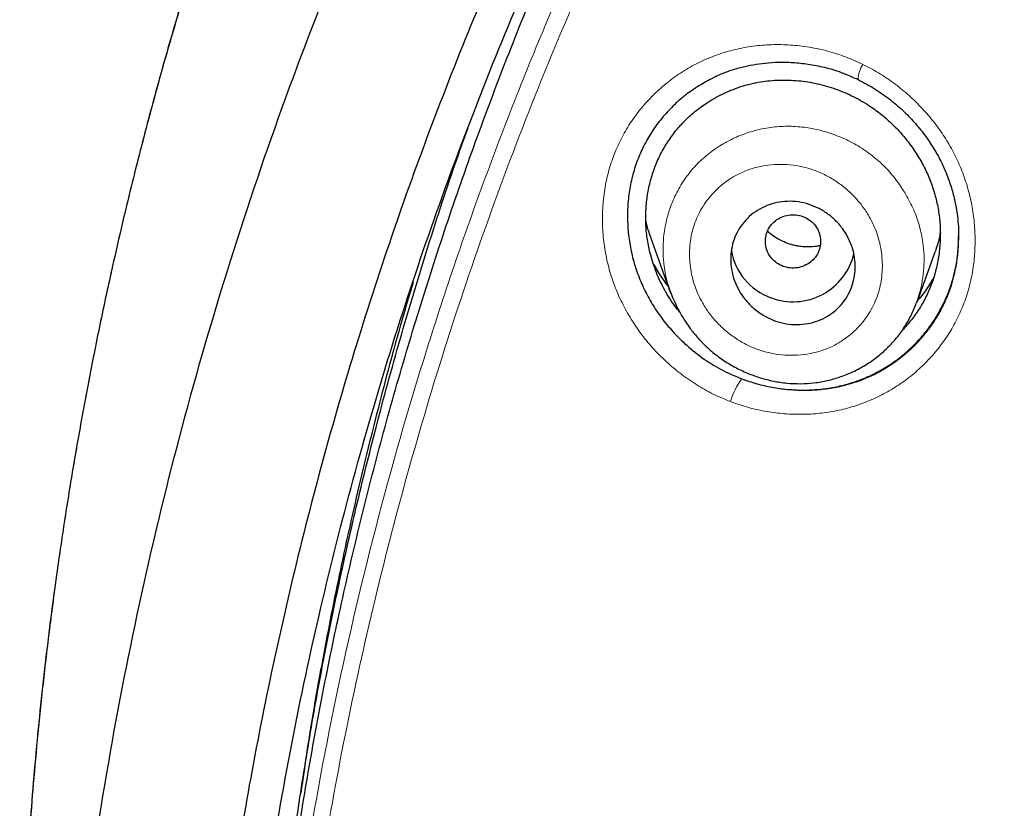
# Model space of a CAD drawing. Header units: millimetres. Extents: x 8 to 846, y 12 to 2113.
# Tile 292 of 515: x 418 to 432, y 1834 to 1845. Entities that reach past the tile are written whole.
import ezdxf

# ---------------------------------------------------------------- set-up
doc = ezdxf.new("R2010")
doc.units = ezdxf.units.MM

msp = doc.modelspace()

# ---------------------------------------------------------------- linework, layer by layer
at = {"color": 7, "linetype": 'Continuous', "lineweight": 30}
for p, q in [((427.172, 1841.878), (427.461, 1841.069)), ((431.026, 1840.938), (431.286, 1841.666)), ((431.018, 1840.941), (431.012, 1840.922))]:
    msp.add_line(p, q, dxfattribs=at)
at = {"color": 8, "linetype": 'Continuous', "lineweight": 0}
for centre, radius, start, end in [((430.573, 1844.151), 0.4, 145.9586, 179.4733), ((429.309, 1839.227), 1.018, 143.7056, 164.4694)]:
    msp.add_arc(centre, radius, start, end, dxfattribs=at)
at = {"color": 7, "linetype": 'Continuous', "lineweight": 30}
for centre, radius, start, end in [((429.205, 1841.828), 0.877, 189.4737, 250.3978), ((429.233, 1841.846), 0.903, 249.1337, 346.7797)]:
    msp.add_arc(centre, radius, start, end, dxfattribs=at)
for points, knots in [([(538, 1827.773), (538.001, 1827.791), (538.002, 1827.835), (538.004, 1827.906), (538.006, 1827.988), (538.008, 1828.101), (538.011, 1828.254), (538.015, 1828.455), (538.017, 1828.683), (538.02, 1828.937), (538.021, 1829.217), (538.021, 1829.526), (538.019, 1829.864), (538.014, 1830.232), (538.007, 1830.62), (537.996, 1831.029), (537.982, 1831.456), (537.963, 1831.907), (537.94, 1832.376), (537.9, 1833.055), (537.836, 1833.939), (537.735, 1835.032), (537.61, 1836.137), (537.463, 1837.243), (537.292, 1838.348), (537.099, 1839.453), (536.881, 1840.567), (536.637, 1841.691), (536.366, 1842.823), (536.068, 1843.964), (535.731, 1845.151), (535.35, 1846.383), (534.921, 1847.661), (534.456, 1848.945), (533.952, 1850.234), (533.499, 1851.312), (533.116, 1852.179), (532.819, 1852.828), (532.52, 1853.459), (532.222, 1854.068), (531.928, 1854.653), (531.637, 1855.215), (531.341, 1855.771), (531.042, 1856.319), (530.739, 1856.859), (530.445, 1857.372), (530.159, 1857.858), (529.882, 1858.319), (529.615, 1858.754), (529.358, 1859.163), (529.113, 1859.548), (528.88, 1859.908), (528.661, 1860.241), (528.455, 1860.549), (528.263, 1860.832), (528.085, 1861.092), (527.925, 1861.323), (527.783, 1861.525), (527.662, 1861.697), (527.559, 1861.842), (527.479, 1861.954), (527.415, 1862.043), (527.359, 1862.121), (527.295, 1862.21), (527.211, 1862.325), (527.106, 1862.469), (526.976, 1862.645), (526.827, 1862.847), (526.657, 1863.074), (526.466, 1863.326), (526.265, 1863.588), (526.056, 1863.857), (525.84, 1864.132), (525.608, 1864.424), (525.359, 1864.733), (525.092, 1865.059), (524.811, 1865.397), (524.355, 1865.938), (523.723, 1866.665), (522.891, 1867.583), (522.032, 1868.491), (521.146, 1869.387), (520.259, 1870.246), (519.371, 1871.071), (518.484, 1871.861), (517.661, 1872.565), (516.904, 1873.19), (516.215, 1873.742), (515.529, 1874.274), (514.848, 1874.787), (514.167, 1875.286), (513.43, 1875.809), (512.625, 1876.363), (511.744, 1876.946), (510.831, 1877.527), (509.886, 1878.105), (508.916, 1878.674), (507.919, 1879.234), (506.897, 1879.783), (505.842, 1880.323), (504.768, 1880.847), (503.677, 1881.353), (502.567, 1881.841), (501.427, 1882.315), (500.256, 1882.775), (499.055, 1883.218), (497.847, 1883.634), (496.634, 1884.024), (495.419, 1884.388), (494.176, 1884.733), (492.908, 1885.056), (491.653, 1885.348), (490.414, 1885.61), (489.194, 1885.842), (487.953, 1886.054), (486.702, 1886.241), (485.452, 1886.402), (484.217, 1886.537), (482.961, 1886.649), (481.685, 1886.737), (480.391, 1886.799), (479.121, 1886.833), (477.876, 1886.843), (476.65, 1886.827), (475.442, 1886.788), (474.255, 1886.728), (473.096, 1886.646), (471.964, 1886.546), (470.862, 1886.429), (469.787, 1886.296), (468.708, 1886.143), (467.627, 1885.971), (466.545, 1885.779), (465.498, 1885.575), (464.485, 1885.36), (463.56, 1885.148), (462.717, 1884.941), (461.953, 1884.744), (461.213, 1884.543), (460.497, 1884.339), (459.801, 1884.132), (459.124, 1883.921), (458.449, 1883.704), (457.765, 1883.474), (457.058, 1883.227), (456.329, 1882.963), (455.569, 1882.676), (454.779, 1882.365), (453.96, 1882.03), (453.119, 1881.67), (452.258, 1881.287), (451.377, 1880.878), (450.478, 1880.443), (449.588, 1879.994), (448.707, 1879.531), (447.838, 1879.056), (446.957, 1878.556), (446.064, 1878.029), (445.16, 1877.474), (444.224, 1876.876), (443.258, 1876.234), (442.263, 1875.542), (441.261, 1874.815), (440.381, 1874.148), (439.623, 1873.553), (438.986, 1873.038), (438.348, 1872.507), (437.714, 1871.964), (437.093, 1871.417), (436.495, 1870.875), (435.923, 1870.343), (435.378, 1869.821), (434.858, 1869.311), (434.366, 1868.816), (433.901, 1868.337), (433.461, 1867.874), (433.044, 1867.425), (432.629, 1866.97), (432.219, 1866.509), (431.816, 1866.046), (431.439, 1865.605), (431.088, 1865.185), (430.764, 1864.791), (430.467, 1864.422), (430.194, 1864.079), (429.943, 1863.759), (429.718, 1863.466), (429.516, 1863.201), (429.336, 1862.963), (429.176, 1862.748), (429.034, 1862.556), (428.917, 1862.397), (428.823, 1862.267), (428.747, 1862.163), (428.679, 1862.069), (428.615, 1861.979), (428.546, 1861.883), (428.466, 1861.77), (428.369, 1861.633), (428.256, 1861.473), (428.127, 1861.288), (427.984, 1861.081), (427.826, 1860.851), (427.655, 1860.599), (427.47, 1860.322), (427.249, 1859.989), (426.996, 1859.599), (426.713, 1859.156), (426.425, 1858.695), (426.132, 1858.216), (425.836, 1857.721), (425.537, 1857.209), (425.195, 1856.609), (424.813, 1855.917), (424.391, 1855.126), (423.968, 1854.3), (423.566, 1853.48), (423.183, 1852.67), (422.822, 1851.871), (422.464, 1851.045), (422.111, 1850.193), (421.766, 1849.319), (421.431, 1848.424), (421.105, 1847.508), (420.788, 1846.566), (420.482, 1845.597), (420.187, 1844.601), (419.905, 1843.579), (419.638, 1842.531), (419.406, 1841.538), (419.207, 1840.618), (419.042, 1839.787), (418.893, 1838.98), (418.754, 1838.158), (418.626, 1837.325), (418.511, 1836.484), (418.412, 1835.676), (418.329, 1834.902), (418.26, 1834.167), (418.203, 1833.47), (418.158, 1832.811), (418.123, 1832.186), (418.096, 1831.592), (418.076, 1831.029), (418.063, 1830.497), (418.055, 1830.002), (418.052, 1829.541), (418.052, 1829.119), (418.055, 1828.734), (418.061, 1828.386), (418.067, 1828.072), (418.073, 1827.874), (418.076, 1827.781)], [0, 0, 0, 0, 0.000286, 0.000693, 0.0011, 0.001586, 0.002471, 0.003539, 0.004789, 0.006132, 0.007637, 0.009305, 0.011135, 0.013127, 0.015282, 0.017462, 0.019787, 0.022256, 0.024847, 0.027466, 0.033367, 0.039348, 0.045407, 0.051547, 0.057576, 0.06368, 0.069859, 0.076113, 0.082442, 0.088847, 0.095327, 0.102542, 0.109849, 0.117247, 0.124738, 0.132321, 0.136217, 0.140106, 0.143883, 0.147538, 0.151072, 0.154484, 0.157774, 0.161253, 0.164584, 0.167769, 0.170807, 0.173698, 0.176442, 0.17904, 0.18149, 0.183794, 0.18595, 0.187925, 0.189759, 0.191451, 0.193001, 0.194284, 0.195425, 0.196381, 0.197152, 0.197648, 0.198127, 0.198707, 0.19941, 0.200408, 0.20158, 0.202926, 0.204446, 0.206141, 0.20801, 0.209751, 0.21162, 0.213617, 0.215742, 0.217996, 0.220375, 0.222791, 0.229356, 0.235809, 0.242651, 0.249362, 0.255943, 0.262391, 0.268707, 0.274889, 0.279654, 0.284337, 0.288938, 0.293457, 0.297895, 0.302347, 0.307808, 0.313397, 0.319114, 0.324959, 0.330933, 0.336924, 0.343039, 0.349279, 0.355642, 0.361895, 0.368264, 0.37475, 0.381351, 0.388066, 0.394895, 0.401438, 0.408082, 0.414827, 0.421674, 0.428623, 0.435029, 0.441518, 0.448093, 0.454743, 0.461334, 0.467815, 0.474188, 0.481072, 0.487826, 0.494449, 0.500941, 0.507301, 0.513639, 0.519838, 0.525899, 0.531823, 0.537609, 0.543257, 0.548769, 0.554673, 0.560411, 0.565984, 0.571391, 0.576633, 0.580874, 0.585001, 0.589013, 0.59291, 0.596693, 0.600415, 0.604054, 0.607836, 0.61176, 0.615827, 0.620037, 0.624536, 0.629187, 0.633988, 0.638941, 0.644045, 0.649301, 0.654708, 0.659798, 0.665015, 0.67036, 0.675832, 0.681433, 0.687161, 0.693426, 0.699838, 0.706396, 0.713101, 0.71739, 0.721738, 0.726143, 0.730607, 0.73504, 0.739336, 0.743493, 0.747511, 0.751391, 0.755131, 0.758669, 0.762073, 0.765343, 0.768479, 0.77194, 0.775222, 0.778324, 0.781247, 0.783991, 0.786512, 0.788859, 0.791034, 0.793036, 0.794792, 0.796389, 0.797828, 0.799108, 0.800229, 0.800999, 0.801686, 0.802305, 0.802864, 0.803461, 0.804203, 0.805101, 0.806153, 0.80736, 0.808722, 0.810211, 0.811848, 0.813635, 0.815571, 0.818292, 0.821125, 0.824049, 0.827063, 0.830167, 0.833361, 0.836644, 0.841307, 0.84614, 0.851144, 0.856318, 0.860926, 0.865661, 0.870525, 0.875514, 0.88063, 0.885778, 0.891047, 0.896439, 0.901953, 0.907588, 0.913346, 0.919226, 0.925229, 0.929977, 0.934588, 0.939053, 0.943372, 0.948188, 0.952809, 0.957234, 0.961465, 0.9655, 0.969274, 0.972859, 0.976257, 0.979466, 0.98254, 0.985418, 0.988102, 0.99059, 0.992883, 0.994945, 0.996818, 0.998503, 1, 1, 1, 1]), ([(438.753, 1781.597), (438.116, 1782.151), (436.841, 1783.26), (435.025, 1785.022), (433.286, 1786.854), (431.632, 1788.759), (430.064, 1790.73), (428.585, 1792.765), (427.198, 1794.859), (425.906, 1797.008), (424.711, 1799.21), (423.615, 1801.459), (422.622, 1803.753), (421.734, 1806.086), (420.951, 1808.454), (420.274, 1810.852), (419.705, 1813.277), (419.244, 1815.722), (418.892, 1818.185), (418.651, 1820.66), (418.52, 1823.142), (418.502, 1825.628), (418.596, 1828.113), (418.802, 1830.591), (419.118, 1833.058), (419.543, 1835.51), (420.077, 1837.942), (420.719, 1840.349), (421.467, 1842.727), (422.321, 1845.072), (423.281, 1847.379), (424.343, 1849.643), (425.506, 1851.861), (426.768, 1854.028), (428.124, 1856.141), (429.573, 1858.195), (431.112, 1860.187), (432.739, 1862.114), (434.45, 1863.97), (436.243, 1865.754), (438.115, 1867.459), (440.062, 1869.085), (442.08, 1870.628), (444.165, 1872.085), (446.313, 1873.455), (448.52, 1874.735), (450.781, 1875.922), (453.094, 1877.013), (455.453, 1878.006), (457.856, 1878.898), (460.296, 1879.689), (462.768, 1880.377), (465.27, 1880.962), (467.794, 1881.442), (470.338, 1881.818), (472.897, 1882.085), (475.465, 1882.254), (477.18, 1882.275), (478.038, 1882.285)], [0, 0, 0, 0, 0.017858, 0.035716, 0.053573, 0.07143, 0.089286, 0.107143, 0.124999, 0.142856, 0.160713, 0.178571, 0.196429, 0.214287, 0.232143, 0.25, 0.267856, 0.285712, 0.303568, 0.321425, 0.339282, 0.35714, 0.374998, 0.392856, 0.410713, 0.42857, 0.446428, 0.464285, 0.482142, 0.499999, 0.517857, 0.535714, 0.553571, 0.571428, 0.589285, 0.607142, 0.624999, 0.642856, 0.660713, 0.67857, 0.696427, 0.714284, 0.732141, 0.749999, 0.767857, 0.785715, 0.803573, 0.821432, 0.83929, 0.857149, 0.875005, 0.892861, 0.910716, 0.928572, 0.946428, 0.964284, 0.982141, 1, 1, 1, 1]), ([(478.038, 1879.997), (477.434, 1879.991), (476.226, 1879.981), (474.416, 1879.894), (472.608, 1879.756), (470.804, 1879.561), (469.003, 1879.311), (467.209, 1879.007), (465.477, 1878.659), (463.811, 1878.274), (462.213, 1877.858), (460.632, 1877.398), (459.069, 1876.896), (457.523, 1876.351), (455.942, 1875.743), (454.328, 1875.068), (452.688, 1874.322), (451.077, 1873.528), (449.495, 1872.687), (447.943, 1871.799), (446.418, 1870.862), (444.963, 1869.906), (443.577, 1868.935), (442.263, 1867.956), (440.98, 1866.942), (439.728, 1865.894), (438.508, 1864.811), (437.286, 1863.661), (436.066, 1862.443), (434.855, 1861.154), (433.687, 1859.829), (432.562, 1858.469), (431.48, 1857.073), (430.439, 1855.639), (429.469, 1854.212), (428.569, 1852.798), (427.74, 1851.406), (426.955, 1849.994), (426.213, 1848.564), (425.516, 1847.115), (424.843, 1845.604), (424.201, 1844.032), (423.594, 1842.398), (423.04, 1840.745), (422.54, 1839.075), (422.094, 1837.387), (421.7, 1835.679), (421.369, 1834.004), (421.099, 1832.367), (420.884, 1830.775), (420.717, 1829.182), (420.598, 1827.587), (420.528, 1825.989), (420.504, 1824.343), (420.533, 1822.652), (420.62, 1820.915), (420.763, 1819.181), (420.964, 1817.448), (421.221, 1815.717), (421.535, 1813.99), (421.894, 1812.32), (422.291, 1810.712), (422.722, 1809.167), (423.197, 1807.638), (423.717, 1806.125), (424.282, 1804.628), (424.911, 1803.102), (425.607, 1801.549), (426.376, 1799.973), (427.196, 1798.42), (428.07, 1796.89), (428.995, 1795.381), (429.97, 1793.901), (430.962, 1792.492), (431.963, 1791.158), (432.969, 1789.893), (434.012, 1788.658), (435.091, 1787.454), (436.206, 1786.279), (437.391, 1785.101), (438.65, 1783.923), (439.984, 1782.75), (441.359, 1781.617), (442.774, 1780.524), (444.229, 1779.47), (445.719, 1778.46), (447.195, 1777.524), (448.649, 1776.661), (450.081, 1775.864), (451.534, 1775.109), (453.009, 1774.395), (454.505, 1773.722), (456.07, 1773.071), (457.704, 1772.447), (459.405, 1771.856), (461.124, 1771.317), (462.86, 1770.83), (464.614, 1770.395), (466.381, 1770.014), (468.109, 1769.696), (469.793, 1769.436), (471.432, 1769.23), (473.076, 1769.069), (474.725, 1768.955), (476.38, 1768.884), (477.485, 1768.875), (478.038, 1768.871)], [0, 0, 0, 0, 0.01003, 0.020054, 0.030083, 0.040124, 0.050187, 0.060282, 0.070362, 0.079553, 0.088711, 0.097842, 0.106955, 0.116055, 0.12515, 0.135215, 0.145244, 0.155247, 0.165233, 0.175211, 0.185191, 0.195231, 0.204429, 0.213609, 0.222777, 0.23194, 0.241107, 0.250284, 0.260264, 0.270231, 0.280194, 0.290164, 0.300149, 0.31016, 0.320251, 0.329484, 0.338685, 0.347862, 0.357022, 0.366175, 0.375328, 0.385279, 0.395221, 0.405163, 0.415118, 0.425096, 0.435106, 0.445185, 0.454404, 0.463594, 0.472765, 0.481925, 0.491084, 0.500249, 0.510205, 0.520158, 0.530119, 0.540101, 0.550114, 0.56017, 0.570237, 0.579425, 0.588586, 0.597726, 0.606856, 0.615983, 0.625115, 0.635087, 0.645061, 0.655045, 0.665052, 0.67509, 0.685171, 0.695207, 0.70436, 0.713496, 0.722621, 0.731743, 0.74087, 0.750008, 0.759978, 0.769956, 0.779952, 0.789974, 0.800033, 0.810138, 0.820182, 0.829338, 0.838477, 0.847605, 0.856731, 0.86586, 0.875, 0.885017, 0.895019, 0.905016, 0.915017, 0.92503, 0.935066, 0.945076, 0.954226, 0.963368, 0.97251, 0.981657, 0.990818, 1, 1, 1, 1]), ([(421.006, 1824.397), (421.013, 1825.071), (421.027, 1826.416), (421.146, 1828.43), (421.335, 1830.436), (421.603, 1832.436), (421.946, 1834.428), (422.356, 1836.371), (422.829, 1838.261), (423.358, 1840.096), (423.952, 1841.912), (424.613, 1843.711), (425.35, 1845.519), (426.167, 1847.331), (427.066, 1849.141), (428.035, 1850.92), (429.073, 1852.668), (430.181, 1854.384), (431.331, 1856.03), (432.518, 1857.605), (433.734, 1859.108), (435.003, 1860.568), (436.326, 1861.987), (437.722, 1863.383), (439.194, 1864.754), (440.741, 1866.093), (442.342, 1867.379), (443.994, 1868.611), (445.698, 1869.787), (447.412, 1870.883), (449.13, 1871.899), (450.846, 1872.836), (452.595, 1873.716), (454.377, 1874.537), (456.218, 1875.311), (458.12, 1876.033), (460.081, 1876.699), (462.072, 1877.296), (464.092, 1877.824), (466.139, 1878.282), (468.163, 1878.662), (470.156, 1878.966), (472.111, 1879.199), (474.07, 1879.365), (476.032, 1879.466), (478.039, 1879.501), (480.089, 1879.466), (482.179, 1879.356), (484.263, 1879.171), (486.342, 1878.912), (488.412, 1878.579), (490.428, 1878.182), (492.385, 1877.727), (494.279, 1877.219), (496.149, 1876.649), (497.996, 1876.018), (499.862, 1875.309), (501.743, 1874.519), (503.633, 1873.644), (505.485, 1872.703), (507.302, 1871.696), (509.082, 1870.624), (510.788, 1869.512), (512.418, 1868.366), (513.97, 1867.194), (515.475, 1865.974), (516.933, 1864.707), (518.376, 1863.362), (519.798, 1861.939), (521.193, 1860.436), (522.529, 1858.885), (523.806, 1857.287), (525.025, 1855.641), (526.161, 1853.983), (527.216, 1852.319), (528.188, 1850.659), (529.098, 1848.97), (529.946, 1847.253), (530.747, 1845.475), (531.496, 1843.637), (532.186, 1841.74), (532.805, 1839.82), (533.35, 1837.877), (533.824, 1835.907), (534.218, 1833.953), (534.534, 1832.022), (534.775, 1830.122), (534.946, 1828.218), (535.053, 1826.309), (535.067, 1825.035), (535.073, 1824.397)], [0, 0, 0, 0, 0.011674, 0.023319, 0.034953, 0.046594, 0.058259, 0.069953, 0.080961, 0.091959, 0.102962, 0.113984, 0.125039, 0.136637, 0.148231, 0.159838, 0.171475, 0.183157, 0.194877, 0.205905, 0.216918, 0.22793, 0.238954, 0.250002, 0.261585, 0.273174, 0.284784, 0.296429, 0.308126, 0.319837, 0.330846, 0.341843, 0.352841, 0.363852, 0.374887, 0.386465, 0.398061, 0.409688, 0.421363, 0.433098, 0.444853, 0.455881, 0.466873, 0.477842, 0.4888, 0.499758, 0.511447, 0.523122, 0.534797, 0.546486, 0.558206, 0.569931, 0.580933, 0.591898, 0.602839, 0.613767, 0.624694, 0.636409, 0.648098, 0.659775, 0.671455, 0.683154, 0.694888, 0.705917, 0.716904, 0.727863, 0.738806, 0.749745, 0.761427, 0.773085, 0.784734, 0.79639, 0.808067, 0.819807, 0.830858, 0.841874, 0.852868, 0.863854, 0.874847, 0.886477, 0.898088, 0.909698, 0.921323, 0.932981, 0.944738, 0.955821, 0.966873, 0.97791, 0.988948, 1, 1, 1, 1]), ([(421.456, 1825.178), (421.458, 1825.605), (421.464, 1826.457), (421.512, 1827.733), (421.588, 1829.003), (421.696, 1830.269), (421.832, 1831.522), (421.997, 1832.762), (422.191, 1833.991), (422.413, 1835.214), (422.665, 1836.442), (422.949, 1837.672), (423.264, 1838.906), (423.611, 1840.135), (423.987, 1841.359), (424.394, 1842.578), (424.831, 1843.788), (425.297, 1844.987), (425.79, 1846.173), (426.31, 1847.344), (426.858, 1848.5), (427.432, 1849.642), (428.034, 1850.769), (428.662, 1851.882), (429.339, 1853.016), (429.988, 1854.052), (430.433, 1854.713), (430.615, 1854.983)], [0, 0, 0, 0, 0.040608, 0.081079, 0.121435, 0.161699, 0.201893, 0.241321, 0.280723, 0.320118, 0.359528, 0.399777, 0.440085, 0.480473, 0.520965, 0.561586, 0.602267, 0.64292, 0.683452, 0.723851, 0.764165, 0.804417, 0.84463, 0.884826, 0.925026, 0.969276, 1, 1, 1, 1]), ([(427.784, 1844.009), (427.803, 1844.022), (427.847, 1844.053), (427.927, 1844.103), (428.031, 1844.161), (428.16, 1844.224), (428.316, 1844.286), (428.483, 1844.336), (428.657, 1844.373), (428.832, 1844.397), (429.025, 1844.409), (429.233, 1844.405), (429.455, 1844.381), (429.689, 1844.335), (429.932, 1844.263), (430.091, 1844.191), (430.173, 1844.155)], [0, 0, 0, 0, 0.029109, 0.067926, 0.116455, 0.174671, 0.242546, 0.320315, 0.385343, 0.456161, 0.532785, 0.615179, 0.703254, 0.796866, 0.895836, 1, 1, 1, 1]), ([(427.168, 1841.632), (427.153, 1841.7), (427.121, 1841.838), (427.101, 1842.047), (427.1, 1842.256), (427.121, 1842.465), (427.161, 1842.67), (427.222, 1842.868), (427.302, 1843.056), (427.402, 1843.234), (427.52, 1843.4), (427.654, 1843.552), (427.805, 1843.69), (427.989, 1843.826), (428.206, 1843.951), (428.46, 1844.054), (428.724, 1844.121), (428.997, 1844.152), (429.274, 1844.147), (429.549, 1844.108), (429.819, 1844.034), (430.079, 1843.928), (430.304, 1843.801), (430.494, 1843.665), (430.654, 1843.527), (430.801, 1843.374), (430.935, 1843.207), (431.054, 1843.028), (431.155, 1842.841), (431.236, 1842.647), (431.298, 1842.446), (431.34, 1842.241), (431.362, 1842.033), (431.362, 1841.823), (431.342, 1841.615), (431.302, 1841.409), (431.242, 1841.211), (431.161, 1841.023), (431.063, 1840.844), (430.944, 1840.68), (430.857, 1840.573), (430.805, 1840.525), (430.803, 1840.524)], [0, 0, 0, 0, 0.023662, 0.047624, 0.071417, 0.095187, 0.119401, 0.143174, 0.166757, 0.190407, 0.214074, 0.237676, 0.261463, 0.285677, 0.317575, 0.349132, 0.380895, 0.412411, 0.444318, 0.47609, 0.507756, 0.539671, 0.57122, 0.595034, 0.618686, 0.642394, 0.666374, 0.69066, 0.71446, 0.738005, 0.76153, 0.785326, 0.808959, 0.832675, 0.856716, 0.880849, 0.904596, 0.928205, 0.951929, 0.975471, 0.999028, 1, 1, 1, 1]), ([(430.173, 1844.155), (430.256, 1844.11), (430.419, 1844.024), (430.64, 1843.866), (430.835, 1843.697), (431.004, 1843.52), (431.149, 1843.34), (431.269, 1843.159), (431.368, 1842.982), (431.453, 1842.794), (431.522, 1842.599), (431.573, 1842.401), (431.604, 1842.226), (431.62, 1842.074), (431.627, 1841.945), (431.626, 1841.869), (431.626, 1841.834)], [0, 0, 0, 0, 0.0980669, 0.1916614, 0.2806018, 0.364756, 0.4440573, 0.5185005, 0.5881274, 0.6530059, 0.7320863, 0.8026673, 0.8647426, 0.918309, 0.963383, 1, 1, 1, 1]), ([(427.786, 1844.008), (427.756, 1843.988), (427.66, 1843.924), (427.514, 1843.793), (427.348, 1843.62), (427.205, 1843.43), (427.084, 1843.227), (426.986, 1843.011), (426.911, 1842.785), (426.861, 1842.551), (426.836, 1842.31), (426.836, 1842.066), (426.86, 1841.822), (426.908, 1841.583), (426.98, 1841.349), (427.075, 1841.124), (427.192, 1840.908), (427.329, 1840.705), (427.486, 1840.514), (427.68, 1840.319), (427.914, 1840.129), (428.191, 1839.955), (428.389, 1839.871), (428.489, 1839.829)], [0, 0, 0, 0, 0.021113, 0.068381, 0.115913, 0.162491, 0.208633, 0.254874, 0.301271, 0.347455, 0.39395, 0.441275, 0.488252, 0.53464, 0.580934, 0.627634, 0.673931, 0.720108, 0.766633, 0.813962, 0.876455, 0.938111, 1, 1, 1, 1]), ([(421.621, 1829.391), (421.625, 1829.462), (421.654, 1829.951), (421.735, 1830.854), (421.867, 1832.1), (422.029, 1833.317), (422.213, 1834.506), (422.42, 1835.667), (422.653, 1836.824), (422.912, 1837.976), (423.208, 1839.169), (423.544, 1840.402), (423.928, 1841.672), (424.257, 1842.692), (424.469, 1843.285), (424.532, 1843.459)], [0, 0, 0, 0, 0.014866, 0.102031, 0.189043, 0.275948, 0.357831, 0.439698, 0.521585, 0.603533, 0.68558, 0.777314, 0.869275, 0.961536, 1, 1, 1, 1]), ([(428.799, 1840.748), (428.746, 1840.784), (428.651, 1840.849), (428.537, 1840.972), (428.451, 1841.097), (428.386, 1841.233), (428.345, 1841.376), (428.327, 1841.522), (428.333, 1841.668), (428.364, 1841.81), (428.418, 1841.945), (428.496, 1842.069), (428.596, 1842.178), (428.715, 1842.268), (428.85, 1842.337), (428.997, 1842.381), (429.152, 1842.399), (429.309, 1842.39), (429.463, 1842.354), (429.609, 1842.293), (429.742, 1842.211), (429.86, 1842.108), (429.959, 1841.991), (430.037, 1841.86), (430.093, 1841.721), (430.125, 1841.577), (430.134, 1841.43), (430.118, 1841.286), (430.079, 1841.146), (430.015, 1841.015), (429.929, 1840.896), (429.822, 1840.794), (429.696, 1840.71), (429.556, 1840.651), (429.405, 1840.617), (429.249, 1840.609), (429.093, 1840.629), (428.94, 1840.673), (428.846, 1840.723), (428.799, 1840.748)], [0, 0, 0, 0, 0.0336283, 0.0603354, 0.0870397, 0.1130974, 0.1391518, 0.1648932, 0.1906323, 0.2165271, 0.2424215, 0.2688986, 0.2953776, 0.3226247, 0.3498755, 0.3777204, 0.4055691, 0.4335541, 0.4615411, 0.4891602, 0.5167789, 0.5437144, 0.5706475, 0.5968813, 0.6231118, 0.6489068, 0.674699, 0.700497, 0.7262939, 0.7525556, 0.7788185, 0.8058255, 0.8328357, 0.8605315, 0.8882312, 0.9161768, 0.944125, 0.9720624, 1, 1, 1, 1]), ([(427.173, 1841.879), (427.151, 1841.94), (427.123, 1842.016), (427.108, 1842.095), (427.104, 1842.111)], [0, 0, 0, 0, 0.801351, 1, 1, 1, 1]), ([(429.088, 1841.454), (429.122, 1841.445), (429.189, 1841.426), (429.295, 1841.431), (429.396, 1841.459), (429.486, 1841.513), (429.558, 1841.587), (429.609, 1841.677), (429.632, 1841.776), (429.629, 1841.878), (429.599, 1841.976), (429.543, 1842.062), (429.466, 1842.132), (429.374, 1842.181), (429.271, 1842.204), (429.165, 1842.201), (429.064, 1842.172), (428.974, 1842.118), (428.902, 1842.044), (428.852, 1841.954), (428.828, 1841.855), (428.831, 1841.753), (428.861, 1841.655), (428.917, 1841.569), (428.993, 1841.498), (429.057, 1841.469), (429.088, 1841.454)], [0, 0, 0, 0, 0.041659, 0.083341, 0.125, 0.166659, 0.208341, 0.25, 0.291659, 0.333341, 0.375, 0.416659, 0.458341, 0.5, 0.541659, 0.583341, 0.625, 0.666659, 0.708341, 0.75, 0.791659, 0.833341, 0.875, 0.916659, 0.958341, 1, 1, 1, 1]), ([(428.489, 1839.829), (428.561, 1839.804), (428.704, 1839.754), (428.926, 1839.704), (429.151, 1839.673), (429.379, 1839.663), (429.606, 1839.673), (429.829, 1839.704), (430.045, 1839.757), (430.255, 1839.831), (430.456, 1839.925), (430.646, 1840.038), (430.825, 1840.171), (430.99, 1840.322), (431.141, 1840.489), (431.273, 1840.669), (431.385, 1840.862), (431.477, 1841.065), (431.548, 1841.277), (431.597, 1841.496), (431.623, 1841.703), (431.624, 1841.837), (431.625, 1841.895)], [0, 0, 0, 0, 0.0506233, 0.1009998, 0.151557, 0.2027177, 0.2542155, 0.3048249, 0.3549979, 0.4051985, 0.4558749, 0.5062024, 0.5566584, 0.6077164, 0.6592018, 0.7097789, 0.7599468, 0.8102168, 0.8605039, 0.9106661, 0.9612078, 1, 1, 1, 1]), ([(429.623, 1841.755), (429.622, 1841.755), (429.588, 1841.745), (429.514, 1841.737), (429.403, 1841.734), (429.291, 1841.747), (429.181, 1841.775), (429.076, 1841.816), (428.978, 1841.871), (428.906, 1841.92), (428.87, 1841.954), (428.861, 1841.962)], [0, 0, 0, 0, 0.002661, 0.138663, 0.277214, 0.416006, 0.553965, 0.690324, 0.825333, 0.959174, 1, 1, 1, 1]), ([(431.359, 1841.936), (431.354, 1841.912), (431.338, 1841.82), (431.308, 1841.732), (431.286, 1841.667)], [0, 0, 0, 0, 0.259228, 1, 1, 1, 1]), ([(427.594, 1840.792), (427.573, 1840.818), (427.491, 1840.918), (427.373, 1841.108), (427.248, 1841.363), (427.195, 1841.543), (427.168, 1841.632)], [0, 0, 0, 0, 0.105151, 0.407474, 0.704026, 1, 1, 1, 1]), ([(427.216, 1841.487), (427.232, 1841.456), (427.285, 1841.358), (427.357, 1841.25), (427.416, 1841.179), (427.426, 1841.167)], [0, 0, 0, 0, 0.2735662, 0.8770565, 1, 1, 1, 1]), ([(431.034, 1840.96), (431.056, 1840.985), (431.127, 1841.065), (431.202, 1841.173), (431.248, 1841.26), (431.259, 1841.281)], [0, 0, 0, 0, 0.2541724, 0.8193048, 1, 1, 1, 1]), ([(423.739, 1841.225), (423.707, 1841.12), (423.546, 1840.593), (423.288, 1839.637), (422.967, 1838.357), (422.68, 1837.072), (422.426, 1835.78), (422.236, 1834.702), (422.144, 1834.053), (422.114, 1833.838)], [0, 0, 0, 0, 0.043439, 0.217958, 0.392145, 0.566103, 0.739938, 0.913752, 1, 1, 1, 1]), ([(427.462, 1841.074), (427.476, 1841.038), (427.507, 1840.959), (427.57, 1840.83), (427.646, 1840.698), (427.735, 1840.567), (427.83, 1840.447), (427.936, 1840.332), (428.063, 1840.215), (428.213, 1840.101), (428.387, 1839.996), (428.569, 1839.909), (428.756, 1839.841), (428.948, 1839.793), (429.142, 1839.764), (429.338, 1839.755), (429.535, 1839.767), (429.731, 1839.801), (429.922, 1839.857), (430.107, 1839.932), (430.284, 1840.028), (430.448, 1840.142), (430.598, 1840.273), (430.731, 1840.418), (430.846, 1840.577), (430.942, 1840.745), (430.99, 1840.864), (431.014, 1840.923)], [0, 0, 0, 0, 0.025134, 0.055801, 0.092268, 0.123554, 0.15733, 0.190959, 0.224282, 0.268304, 0.311952, 0.355262, 0.398238, 0.440872, 0.483317, 0.526001, 0.568988, 0.612326, 0.656008, 0.699981, 0.744165, 0.78847, 0.832219, 0.875032, 0.917268, 0.958963, 1, 1, 1, 1])]:
    msp.add_open_spline(points, degree=3, knots=knots, dxfattribs=at)
at = {"color": 8, "linetype": 'Continuous', "lineweight": 0}
for points, knots in [([(418.074, 1827.918), (418.066, 1828.238), (418.047, 1828.984), (418.052, 1830.153), (418.083, 1831.425), (418.148, 1832.735), (418.246, 1834.081), (418.382, 1835.462), (418.554, 1836.84), (418.76, 1838.214), (419, 1839.582), (419.275, 1840.944), (419.575, 1842.263), (419.898, 1843.537), (420.24, 1844.767), (420.61, 1845.989), (421.009, 1847.204), (421.435, 1848.411), (421.904, 1849.644), (422.417, 1850.904), (422.977, 1852.187), (423.571, 1853.457), (424.196, 1854.712), (424.853, 1855.952), (425.541, 1857.177), (426.24, 1858.352), (426.946, 1859.477), (427.656, 1860.555), (428.391, 1861.618), (429.151, 1862.664), (429.934, 1863.695), (430.765, 1864.739), (431.647, 1865.795), (432.581, 1866.859), (433.542, 1867.901), (434.529, 1868.921), (435.542, 1869.917), (436.581, 1870.89), (437.614, 1871.811), (438.639, 1872.682), (439.653, 1873.507), (440.686, 1874.309), (441.737, 1875.089), (442.807, 1875.847), (443.926, 1876.604), (445.096, 1877.358), (446.32, 1878.105), (447.562, 1878.823), (448.821, 1879.513), (450.098, 1880.173), (451.392, 1880.804), (452.665, 1881.388), (453.915, 1881.928), (455.141, 1882.425), (456.378, 1882.897), (457.626, 1883.341), (458.884, 1883.759), (460.189, 1884.162), (461.543, 1884.547), (462.945, 1884.911), (464.355, 1885.243), (465.773, 1885.541), (467.199, 1885.808), (468.631, 1886.041), (470.028, 1886.237), (471.39, 1886.396), (472.716, 1886.523), (474.044, 1886.622), (475.374, 1886.693), (476.705, 1886.736), (478.078, 1886.751), (479.492, 1886.734), (480.944, 1886.683), (482.395, 1886.599), (483.843, 1886.481), (485.287, 1886.33), (486.727, 1886.146), (488.122, 1885.935), (489.472, 1885.7), (490.776, 1885.445), (492.074, 1885.162), (493.365, 1884.852), (494.649, 1884.515), (495.964, 1884.14), (497.307, 1883.723), (498.678, 1883.263), (500.036, 1882.772), (501.382, 1882.248), (502.714, 1881.694), (504.031, 1881.108), (505.297, 1880.51), (506.511, 1879.901), (507.676, 1879.286), (508.826, 1878.646), (509.961, 1877.982), (511.08, 1877.294), (512.217, 1876.56), (513.368, 1875.78), (514.532, 1874.95), (515.674, 1874.093), (516.795, 1873.21), (517.892, 1872.301), (518.967, 1871.366), (519.989, 1870.433), (520.958, 1869.505), (521.878, 1868.583), (522.776, 1867.642), (523.652, 1866.683), (524.505, 1865.704), (525.36, 1864.678), (526.215, 1863.602), (527.066, 1862.476), (527.888, 1861.33), (528.682, 1860.166), (529.445, 1858.983), (530.179, 1857.783), (530.863, 1856.601), (531.5, 1855.437), (532.091, 1854.295), (532.656, 1853.141), (533.194, 1851.974), (533.704, 1850.797), (534.201, 1849.573), (534.682, 1848.302), (535.143, 1846.985), (535.571, 1845.657), (535.964, 1844.321), (536.325, 1842.976), (536.651, 1841.623), (536.935, 1840.302), (537.179, 1839.012), (537.388, 1837.756), (537.568, 1836.496), (537.718, 1835.232), (537.839, 1833.966), (537.933, 1832.658), (537.998, 1831.31), (538.028, 1829.922), (538.028, 1828.751), (538.005, 1828.042), (537.997, 1827.797)], [0, 0, 0, 0, 0.005252, 0.012201, 0.019149, 0.026096, 0.033674, 0.04125, 0.048826, 0.056401, 0.063977, 0.071552, 0.079127, 0.086071, 0.093015, 0.09996, 0.106905, 0.113851, 0.120799, 0.128379, 0.13596, 0.14354, 0.151118, 0.158695, 0.166272, 0.173848, 0.180792, 0.187736, 0.19468, 0.201624, 0.208568, 0.215513, 0.223089, 0.230666, 0.238244, 0.245823, 0.253404, 0.260985, 0.268564, 0.275511, 0.282457, 0.289402, 0.296347, 0.303291, 0.310235, 0.31781, 0.325386, 0.332961, 0.340537, 0.348114, 0.355691, 0.363269, 0.370217, 0.377167, 0.384116, 0.391064, 0.398011, 0.404957, 0.412534, 0.42011, 0.427686, 0.435261, 0.442837, 0.450412, 0.457988, 0.464933, 0.471879, 0.478825, 0.485772, 0.49272, 0.49967, 0.507251, 0.51483, 0.522408, 0.529986, 0.537562, 0.545138, 0.552714, 0.559658, 0.566603, 0.573547, 0.580492, 0.587437, 0.594382, 0.60196, 0.609538, 0.617118, 0.624699, 0.63228, 0.639859, 0.647436, 0.654382, 0.661327, 0.668271, 0.675216, 0.68216, 0.689104, 0.696679, 0.704255, 0.711831, 0.719408, 0.726986, 0.734564, 0.742145, 0.749094, 0.756043, 0.76299, 0.769936, 0.776881, 0.783826, 0.791402, 0.798978, 0.806553, 0.814128, 0.821704, 0.829279, 0.836855, 0.843801, 0.850747, 0.857694, 0.864643, 0.871592, 0.878541, 0.886119, 0.893697, 0.901273, 0.908849, 0.916425, 0.924, 0.931575, 0.938519, 0.945463, 0.952407, 0.959352, 0.966297, 0.973243, 0.980821, 0.988401, 0.995982, 1, 1, 1, 1]), ([(421.507, 1824.421), (421.52, 1825.319), (421.546, 1827.111), (421.758, 1829.786), (422.096, 1832.439), (422.569, 1835.071), (423.175, 1837.68), (423.915, 1840.266), (424.789, 1842.822), (425.79, 1845.332), (426.915, 1847.784), (428.159, 1850.17), (429.523, 1852.493), (431.005, 1854.754), (432.604, 1856.95), (434.317, 1859.073), (436.134, 1861.109), (438.046, 1863.05), (440.049, 1864.892), (442.142, 1866.636), (444.326, 1868.282), (446.598, 1869.828), (448.952, 1871.269), (451.372, 1872.595), (453.848, 1873.801), (456.376, 1874.885), (458.955, 1875.846), (461.586, 1876.686), (464.267, 1877.404), (466.986, 1877.994), (469.726, 1878.455), (472.475, 1878.785), (475.232, 1878.983), (477.997, 1879.051), (480.768, 1878.987), (483.543, 1878.79), (486.309, 1878.46), (489.049, 1878.002), (491.753, 1877.417), (494.419, 1876.708), (497.046, 1875.873), (499.636, 1874.911), (502.182, 1873.822), (504.671, 1872.612), (507.09, 1871.289), (509.43, 1869.858), (511.692, 1868.323), (513.876, 1866.682), (515.981, 1864.933), (517.999, 1863.08), (519.921, 1861.132), (521.736, 1859.1), (523.44, 1856.991), (525.034, 1854.808), (526.517, 1852.551), (527.89, 1850.218), (529.145, 1847.816), (530.277, 1845.357), (531.278, 1842.855), (532.146, 1840.317), (532.884, 1837.744), (533.493, 1835.135), (533.971, 1832.491), (534.314, 1829.818), (534.531, 1827.124), (534.558, 1825.322), (534.572, 1824.421)], [0, 0, 0, 0, 0.015712, 0.031331, 0.046897, 0.062447, 0.078018, 0.093647, 0.109364, 0.125068, 0.140678, 0.156238, 0.171786, 0.187361, 0.20301, 0.218729, 0.234412, 0.250011, 0.265566, 0.281113, 0.296691, 0.312337, 0.328056, 0.343741, 0.359332, 0.374883, 0.390432, 0.406015, 0.421689, 0.437408, 0.453066, 0.468652, 0.484201, 0.499753, 0.515345, 0.531016, 0.546736, 0.5624, 0.57798, 0.593531, 0.609088, 0.62469, 0.640388, 0.656108, 0.671748, 0.687324, 0.702876, 0.718439, 0.734052, 0.749753, 0.765462, 0.781092, 0.796672, 0.812229, 0.827796, 0.843417, 0.85913, 0.874841, 0.89046, 0.906024, 0.921572, 0.937142, 0.95278, 0.96849, 0.98424, 1, 1, 1, 1]), ([(534.349, 1824.347), (534.342, 1825.015), (534.327, 1826.349), (534.208, 1828.347), (534.018, 1830.34), (533.749, 1832.329), (533.405, 1834.309), (532.996, 1836.235), (532.527, 1838.102), (532.005, 1839.91), (531.419, 1841.696), (530.769, 1843.463), (530.042, 1845.239), (529.236, 1847.023), (528.346, 1848.809), (527.386, 1850.566), (526.357, 1852.293), (525.259, 1853.989), (524.121, 1855.615), (522.95, 1857.167), (521.753, 1858.646), (520.504, 1860.082), (519.205, 1861.475), (517.829, 1862.851), (516.374, 1864.205), (514.838, 1865.533), (513.25, 1866.807), (511.609, 1868.028), (509.922, 1869.191), (508.228, 1870.271), (506.538, 1871.269), (504.851, 1872.189), (503.132, 1873.052), (501.382, 1873.857), (499.566, 1874.62), (497.685, 1875.335), (495.74, 1875.994), (493.769, 1876.585), (491.771, 1877.107), (489.751, 1877.559), (487.755, 1877.932), (485.792, 1878.23), (483.863, 1878.457), (481.93, 1878.62), (479.991, 1878.718), (478.01, 1878.751), (475.99, 1878.716), (473.934, 1878.607), (471.883, 1878.425), (469.838, 1878.17), (467.798, 1877.841), (465.805, 1877.449), (463.866, 1876.998), (461.988, 1876.493), (460.132, 1875.928), (458.301, 1875.301), (456.457, 1874.599), (454.606, 1873.82), (452.753, 1872.961), (450.935, 1872.037), (449.152, 1871.049), (447.402, 1869.995), (445.718, 1868.899), (444.105, 1867.766), (442.568, 1866.605), (441.077, 1865.397), (439.633, 1864.141), (438.206, 1862.811), (436.803, 1861.407), (435.428, 1859.925), (434.112, 1858.396), (432.852, 1856.82), (431.65, 1855.195), (430.528, 1853.558), (429.487, 1851.917), (428.529, 1850.279), (427.631, 1848.615), (426.796, 1846.924), (426.004, 1845.166), (425.261, 1843.343), (424.574, 1841.455), (423.959, 1839.547), (423.418, 1837.619), (422.951, 1835.672), (422.565, 1833.747), (422.256, 1831.849), (422.02, 1829.983), (421.854, 1828.11), (421.749, 1826.231), (421.736, 1824.976), (421.73, 1824.347)], [0, 0, 0, 0, 0.011718, 0.023422, 0.035131, 0.046861, 0.058633, 0.070374, 0.081376, 0.092351, 0.103314, 0.114278, 0.125258, 0.136845, 0.148439, 0.160058, 0.171716, 0.183431, 0.19516, 0.206169, 0.21715, 0.228117, 0.239082, 0.250059, 0.261698, 0.273343, 0.285009, 0.296711, 0.308463, 0.320158, 0.331114, 0.342058, 0.353001, 0.363957, 0.374937, 0.386579, 0.398224, 0.409886, 0.42158, 0.43332, 0.445046, 0.456045, 0.467022, 0.477988, 0.488955, 0.499937, 0.511584, 0.523217, 0.534851, 0.5465, 0.558178, 0.569924, 0.580979, 0.591996, 0.602988, 0.613967, 0.624945, 0.636586, 0.648202, 0.659808, 0.671417, 0.683046, 0.69478, 0.705845, 0.716869, 0.727865, 0.738844, 0.74982, 0.761474, 0.77311, 0.784742, 0.796386, 0.808059, 0.819799, 0.830845, 0.841849, 0.852823, 0.863782, 0.874741, 0.886479, 0.898182, 0.909866, 0.921548, 0.933247, 0.944959, 0.955973, 0.966969, 0.977962, 0.988967, 1, 1, 1, 1]), ([(428.328, 1839.499), (428.244, 1839.534), (428.075, 1839.603), (427.836, 1839.739), (427.608, 1839.896), (427.395, 1840.075), (427.198, 1840.273), (427.023, 1840.487), (426.87, 1840.717), (426.739, 1840.959), (426.632, 1841.213), (426.552, 1841.476), (426.499, 1841.745), (426.473, 1842.02), (426.474, 1842.295), (426.503, 1842.566), (426.56, 1842.829), (426.644, 1843.082), (426.755, 1843.325), (426.891, 1843.554), (427.052, 1843.767), (427.236, 1843.962), (427.439, 1844.137), (427.657, 1844.289), (427.891, 1844.416), (428.136, 1844.518), (428.392, 1844.593), (428.654, 1844.642), (428.923, 1844.664), (429.195, 1844.659), (429.466, 1844.628), (429.732, 1844.57), (429.992, 1844.489), (430.158, 1844.413), (430.241, 1844.375)], [0, 0, 0, 0, 0.031278, 0.062382, 0.093622, 0.1253, 0.15688, 0.188015, 0.219015, 0.250194, 0.28137, 0.312355, 0.343488, 0.375103, 0.406858, 0.438024, 0.46895, 0.499992, 0.531107, 0.56208, 0.593263, 0.625, 0.656523, 0.687647, 0.718704, 0.750026, 0.78109, 0.812069, 0.84328, 0.875033, 0.906582, 0.937723, 0.96876, 1, 1, 1, 1]), ([(430.241, 1844.375), (430.318, 1844.335), (430.47, 1844.255), (430.685, 1844.11), (430.888, 1843.947), (431.078, 1843.765), (431.252, 1843.567), (431.407, 1843.355), (431.54, 1843.131), (431.652, 1842.897), (431.741, 1842.654), (431.807, 1842.404), (431.849, 1842.149), (431.867, 1841.889), (431.861, 1841.63), (431.83, 1841.375), (431.775, 1841.128), (431.695, 1840.89), (431.591, 1840.661), (431.464, 1840.444), (431.315, 1840.241), (431.146, 1840.054), (430.96, 1839.884), (430.758, 1839.735), (430.543, 1839.607), (430.316, 1839.501), (430.08, 1839.418), (429.836, 1839.359), (429.585, 1839.323), (429.329, 1839.312), (429.073, 1839.323), (428.82, 1839.358), (428.571, 1839.414), (428.409, 1839.471), (428.328, 1839.499)], [0, 0, 0, 0, 0.031219, 0.062268, 0.093408, 0.124899, 0.156811, 0.188153, 0.219206, 0.250255, 0.281472, 0.312517, 0.343682, 0.375258, 0.407126, 0.438368, 0.469288, 0.500199, 0.53134, 0.562345, 0.593524, 0.625184, 0.656668, 0.687804, 0.718884, 0.7502, 0.781224, 0.812209, 0.84344, 0.875193, 0.906639, 0.937748, 0.968781, 1, 1, 1, 1]), ([(427.467, 1841.071), (427.449, 1841.119), (427.403, 1841.245), (427.366, 1841.437), (427.348, 1841.64), (427.353, 1841.824), (427.375, 1842.006), (427.42, 1842.204), (427.494, 1842.414), (427.603, 1842.629), (427.741, 1842.826), (427.906, 1843), (428.093, 1843.15), (428.3, 1843.275), (428.522, 1843.373), (428.755, 1843.441), (428.995, 1843.479), (429.238, 1843.483), (429.482, 1843.456), (429.721, 1843.399), (429.953, 1843.313), (430.174, 1843.2), (430.38, 1843.059), (430.565, 1842.893), (430.73, 1842.704), (430.819, 1842.564), (430.864, 1842.494)], [0, 0, 0, 0, 0.0277662, 0.0719673, 0.1051775, 0.1384673, 0.1718272, 0.2052178, 0.2496761, 0.2939513, 0.337943, 0.3817986, 0.4258907, 0.4701567, 0.5144575, 0.5586407, 0.6025887, 0.6463779, 0.69028, 0.7342986, 0.7783962, 0.8225387, 0.8667306, 0.9110335, 0.9554748, 1, 1, 1, 1]), ([(430.334, 1842.173), (430.302, 1842.225), (430.236, 1842.329), (430.115, 1842.47), (429.978, 1842.596), (429.828, 1842.705), (429.667, 1842.794), (429.497, 1842.861), (429.321, 1842.907), (429.14, 1842.93), (428.959, 1842.93), (428.779, 1842.908), (428.606, 1842.862), (428.442, 1842.793), (428.289, 1842.703), (428.15, 1842.592), (428.036, 1842.472), (427.946, 1842.352), (427.877, 1842.237), (427.822, 1842.115), (427.779, 1841.988), (427.75, 1841.856), (427.735, 1841.72), (427.733, 1841.583), (427.745, 1841.446), (427.77, 1841.31), (427.807, 1841.176), (427.858, 1841.048), (427.928, 1840.911), (428.021, 1840.769), (428.141, 1840.628), (428.279, 1840.501), (428.429, 1840.392), (428.591, 1840.303), (428.761, 1840.236), (428.938, 1840.19), (429.118, 1840.168), (429.3, 1840.167), (429.48, 1840.189), (429.653, 1840.235), (429.817, 1840.304), (429.969, 1840.395), (430.109, 1840.506), (430.222, 1840.625), (430.312, 1840.745), (430.38, 1840.861), (430.436, 1840.983), (430.478, 1841.11), (430.507, 1841.242), (430.522, 1841.376), (430.524, 1841.513), (430.512, 1841.651), (430.487, 1841.788), (430.449, 1841.921), (430.4, 1842.051), (430.356, 1842.132), (430.334, 1842.173)], [0, 0, 0, 0, 0.020726, 0.041665, 0.062465, 0.083541, 0.104245, 0.124919, 0.145749, 0.166473, 0.187421, 0.208549, 0.229258, 0.249912, 0.270664, 0.291379, 0.312424, 0.328318, 0.343915, 0.359382, 0.374892, 0.390346, 0.406126, 0.421744, 0.437357, 0.453186, 0.468774, 0.484278, 0.499858, 0.520633, 0.541402, 0.562507, 0.583514, 0.604241, 0.625028, 0.645721, 0.66671, 0.687516, 0.708737, 0.729451, 0.750027, 0.770826, 0.791549, 0.812562, 0.828429, 0.84402, 0.859505, 0.875054, 0.890486, 0.905938, 0.921574, 0.937547, 0.953175, 0.96876, 0.984485, 1, 1, 1, 1]), ([(430.864, 1842.494), (430.903, 1842.42), (430.982, 1842.274), (431.063, 1842.04), (431.111, 1841.819), (431.128, 1841.615), (431.125, 1841.431), (431.103, 1841.248), (431.068, 1841.083), (431.033, 1840.983), (431.018, 1840.941)], [0, 0, 0, 0, 0.1525947, 0.3048227, 0.4565239, 0.5703182, 0.6849138, 0.8001955, 0.9158949, 1, 1, 1, 1]), ([(429.624, 1841.761), (429.594, 1841.754), (429.513, 1841.733), (429.373, 1841.734), (429.211, 1841.761), (429.058, 1841.823), (428.939, 1841.892), (428.881, 1841.948), (428.863, 1841.965)], [0, 0, 0, 0, 0.115218, 0.313235, 0.513498, 0.713148, 0.912476, 1, 1, 1, 1]), ([(428.489, 1839.829), (428.585, 1839.796), (428.776, 1839.73), (429.076, 1839.675), (429.353, 1839.656), (429.604, 1839.666), (429.826, 1839.695), (430.043, 1839.746), (430.253, 1839.817), (430.454, 1839.91), (430.644, 1840.023), (430.823, 1840.156), (430.988, 1840.305), (431.137, 1840.47), (431.27, 1840.649), (431.384, 1840.841), (431.477, 1841.044), (431.548, 1841.257), (431.596, 1841.478), (431.625, 1841.702), (431.625, 1841.854), (431.626, 1841.929)], [0, 0, 0, 0, 0.0666845, 0.1337821, 0.2010543, 0.2514741, 0.3017373, 0.3517658, 0.4015229, 0.4512647, 0.5012213, 0.5513288, 0.6014994, 0.6516385, 0.7016618, 0.7515132, 0.8011822, 0.8508216, 0.9006001, 0.9505396, 1, 1, 1, 1])]:
    msp.add_open_spline(points, degree=3, knots=knots, dxfattribs=at)

doc.saveas('drawing.dxf')
